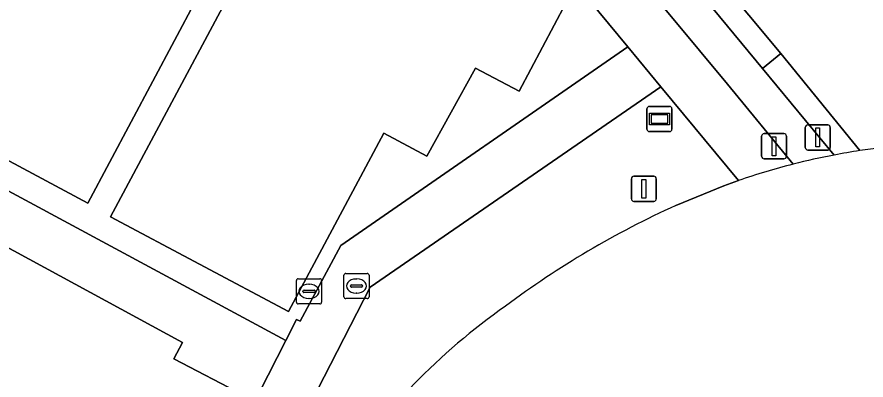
# Model space of a CAD drawing. Extents: x 159489 to 160304, y 383825 to 384531.
# Drawn here: x 159918.81 to 159952.57, y 384255.84 to 384270.25 of the extents above; entities that cross this region are included whole.
import ezdxf

# ---------------------------------------------------------------- set-up
doc = ezdxf.new("R2010")
doc.units = 0
for name, color, linetype in [('IMGEO_Berm_open', 7, 'Continuous'), ('IMGEO_Brandkraan', 7, 'Continuous'), ('IMGEO_Fietspad_gesloten', 7, 'Continuous'), ('IMGEO_Groenvoorziening', 7, 'Continuous'), ('IMGEO_Informatiebord', 7, 'Continuous'), ('IMGEO_Kolk', 7, 'Continuous'), ('IMGEO_Lichtmast', 7, 'Continuous'), ('IMGEO_OVBaan_gesloten', 7, 'Continuous'), ('IMGEO_Pand', 7, 'Continuous'), ('IMGEO_Rijbaan_lokaal_gesloten', 7, 'Continuous'), ('IMGEO_Verkeersregelinstallatiepaal', 7, 'Continuous'), ('IMGEO_Voetpad_gesloten', 7, 'Continuous'), ('IMGEO_Voetpad_open', 7, 'Continuous')]:
    doc.layers.add(name, color=color, linetype=linetype)

msp = doc.modelspace()

# ---------------------------------------------------------------- linework, layer by layer
at = {"layer": 'IMGEO_Berm_open'}
for points in [[(159949.175, 384268.808), (159948.455, 384268.212), (159951.299, 384264.773)], [(159952.321, 384264.949), (159949.175, 384268.808)]]:
    msp.add_lwpolyline(points, dxfattribs=at)
msp.add_arc((159956.286, 384238.872), 26.376, 98.6447, 100.8976, dxfattribs=at)
at = {"layer": 'IMGEO_Brandkraan'}
for p, q in [((159929.999, 384259.863), (159930.851, 384259.863)), ((159929.924, 384258.937), (159929.924, 384259.789)), ((159930.412, 384259.643), (159930.437, 384259.643)), ((159930.925, 384259.789), (159930.925, 384258.937)), ((159930.183, 384259.357), (159930.183, 384259.369)), ((159930.621, 384259.32), (159930.223, 384259.32)), ((159930.226, 384259.406), (159930.624, 384259.406)), ((159930.667, 384259.369), (159930.667, 384259.357)), ((159930.851, 384258.863), (159929.999, 384258.863)), ((159930.435, 384259.083), (159930.41, 384259.083))]:
    msp.add_line(p, q, dxfattribs=at)
for points in [[(159929.999, 384259.863), (159930.851, 384259.863)], [(159929.924, 384258.937), (159929.924, 384259.789)], [(159930.925, 384259.789), (159930.925, 384258.937)], [(159930.851, 384258.863), (159929.999, 384258.863)]]:
    msp.add_lwpolyline(points, dxfattribs=at)
for centre, radius, start, end in [((159930.001, 384259.787), 0.0765, 91.552, 178.448), ((159930.001, 384259.787), 0.0765, 91.552, 178.448), ((159930.849, 384259.787), 0.0765, 1.552, 88.448), ((159930.849, 384259.787), 0.0765, 1.552, 88.448), ((159930.223, 384259.366), 0.0403, 85.8775, 175.7526), ((159930.22, 384259.356), 0.0366, 178.938, 274.7102), ((159930.624, 384259.363), 0.043, 264.8664, 352.4533), ((159930.628, 384259.368), 0.0386, 1.7309, 96.639), ((159930.001, 384258.939), 0.0765, 181.552, 268.448), ((159930.001, 384258.939), 0.0765, 181.552, 268.448), ((159930.849, 384258.939), 0.0765, 271.552, 358.448), ((159930.849, 384258.939), 0.0765, 271.552, 358.448)]:
    msp.add_arc(centre, radius, start, end, dxfattribs=at)
for centre, major_axis, ratio, start_param, end_param in [((159930.411, 384259.363), (-0.387, 0.002), 0.722429, 4.712389, 7.853982), ((159930.436, 384259.363), (-0.39, 0.002), 0.717154, 1.570796, 4.712389)]:
    msp.add_ellipse(centre, major_axis=major_axis, ratio=ratio, start_param=start_param, end_param=end_param, dxfattribs=at)
at = {"layer": 'IMGEO_Fietspad_gesloten'}
for points in [[(159900.178, 384326.478), (159899.407, 384325.102), (159942.707, 384272.833), (159943.999, 384271.272), (159944.833, 384270.264), (159947.053, 384267.582), (159949.676, 384264.413)], [(159951.299, 384264.773), (159948.455, 384268.212), (159945.915, 384271.283), (159943.767, 384273.88), (159900.178, 384326.478)]]:
    msp.add_lwpolyline(points, dxfattribs=at)
msp.add_arc((159956.268, 384238.53), 26.709, 100.723, 104.2898, dxfattribs=at)
at = {"layer": 'IMGEO_Groenvoorziening'}
msp.add_lwpolyline([(159945.01, 384262.772), (159946.907, 384263.556), (159947.492, 384263.763), (159944.409, 384267.482), (159932.853, 384259.535), (159925.781, 384245.753), (159927.855, 384244.699)], dxfattribs=at)
for centre, radius, start, end in [((159959.905, 384229.805), 36.176, 114.3135, 126.805), ((159952.97, 384237.776), 25.651, 125.0697, 146.5176)]:
    msp.add_arc(centre, radius, start, end, dxfattribs=at)
at = {"layer": 'IMGEO_Informatiebord'}
for p, q in [((159943.959, 384266.705), (159944.749, 384266.705)), ((159944.749, 384266.705), (159943.959, 384266.705)), ((159943.859, 384265.805), (159943.859, 384266.605)), ((159943.859, 384266.605), (159943.859, 384265.805)), ((159944.849, 384266.605), (159944.849, 384265.805)), ((159944.849, 384265.805), (159944.849, 384266.605)), ((159944.749, 384265.705), (159943.959, 384265.705)), ((159943.959, 384265.705), (159944.749, 384265.705))]:
    msp.add_line(p, q, dxfattribs=at)
for points in [[(159943.96, 384266.437), (159944.748, 384266.437), (159944.748, 384265.973), (159943.96, 384265.973), (159943.96, 384266.437)], [(159944.025, 384266.372), (159944.025, 384266.038), (159944.683, 384266.038), (159944.683, 384266.372), (159944.025, 384266.372)]]:
    msp.add_lwpolyline(points, dxfattribs=at)
for centre, start, end in [((159943.959, 384266.605), 90, 180), ((159943.959, 384266.605), 90, 180), ((159944.749, 384266.605), 0, 90), ((159944.749, 384266.605), 360, 90), ((159943.959, 384265.805), 180, 270), ((159943.959, 384265.805), 180, 270), ((159944.749, 384265.805), 270, 0), ((159944.749, 384265.805), 270, 0)]:
    msp.add_arc(centre, 0.1, start, end, dxfattribs=at)
at = {"layer": 'IMGEO_Kolk'}
for p, q in [((159931.809, 384259.147), (159931.809, 384259.999)), ((159931.884, 384260.073), (159932.736, 384260.073)), ((159932.81, 384259.999), (159932.81, 384259.147)), ((159932.068, 384259.567), (159932.068, 384259.579)), ((159932.506, 384259.53), (159932.108, 384259.53)), ((159932.111, 384259.616), (159932.509, 384259.616)), ((159932.297, 384259.853), (159932.322, 384259.853)), ((159932.552, 384259.579), (159932.552, 384259.567)), ((159932.32, 384259.293), (159932.295, 384259.293)), ((159932.736, 384259.073), (159931.884, 384259.073))]:
    msp.add_line(p, q, dxfattribs=at)
for points in [[(159931.809, 384259.147), (159931.809, 384259.999)], [(159931.884, 384260.073), (159932.736, 384260.073)], [(159932.81, 384259.999), (159932.81, 384259.147)], [(159932.736, 384259.073), (159931.884, 384259.073)]]:
    msp.add_lwpolyline(points, dxfattribs=at)
for centre, radius, start, end in [((159931.886, 384259.997), 0.0765, 91.552, 178.448), ((159931.886, 384259.997), 0.0765, 91.552, 178.448), ((159932.734, 384259.997), 0.0765, 1.552, 88.448), ((159932.734, 384259.997), 0.0765, 1.552, 88.448), ((159932.108, 384259.576), 0.0403, 85.8775, 175.7526), ((159932.105, 384259.566), 0.0366, 178.938, 274.7102), ((159932.509, 384259.573), 0.043, 264.8664, 352.4533), ((159932.513, 384259.578), 0.0386, 1.7309, 96.639), ((159931.886, 384259.149), 0.0765, 181.552, 268.448), ((159931.886, 384259.149), 0.0765, 181.552, 268.448), ((159932.734, 384259.149), 0.0765, 271.552, 358.448), ((159932.734, 384259.149), 0.0765, 271.552, 358.448)]:
    msp.add_arc(centre, radius, start, end, dxfattribs=at)
for centre, major_axis, ratio, start_param, end_param in [((159932.296, 384259.573), (-0.387, 0.002), 0.722429, 4.712389, 7.853982), ((159932.321, 384259.573), (-0.39, 0.002), 0.717154, 1.570796, 4.712389)]:
    msp.add_ellipse(centre, major_axis=major_axis, ratio=ratio, start_param=start_param, end_param=end_param, dxfattribs=at)
at = {"layer": 'IMGEO_Lichtmast'}
for p, q in [((159943.337, 384263.934), (159944.127, 384263.934)), ((159944.127, 384263.934), (159943.337, 384263.934)), ((159943.237, 384263.034), (159943.237, 384263.834)), ((159943.237, 384263.834), (159943.237, 384263.034)), ((159944.227, 384263.834), (159944.227, 384263.034)), ((159944.227, 384263.034), (159944.227, 384263.834)), ((159944.127, 384262.934), (159943.337, 384262.934)), ((159943.337, 384262.934), (159944.127, 384262.934))]:
    msp.add_line(p, q, dxfattribs=at)
msp.add_lwpolyline([(159943.657, 384263.809), (159943.807, 384263.809), (159943.807, 384263.059), (159943.657, 384263.059), (159943.657, 384263.809)], dxfattribs=at)
for centre, start, end in [((159943.337, 384263.834), 90, 180), ((159943.337, 384263.834), 90, 180), ((159944.127, 384263.834), 0, 90), ((159944.127, 384263.834), 360, 90), ((159943.337, 384263.034), 180, 270), ((159943.337, 384263.034), 180, 270), ((159944.127, 384263.034), 270, 0), ((159944.127, 384263.034), 270, 0)]:
    msp.add_arc(centre, 0.1, start, end, dxfattribs=at)
at = {"layer": 'IMGEO_OVBaan_gesloten'}
msp.add_lwpolyline([(159947.492, 384263.763), (159946.907, 384263.556), (159945.01, 384262.772)], dxfattribs=at)
for centre, radius, start, end in [((159958.03, 384222.826), 42.508, 88.5261, 97.7179), ((159956.286, 384238.872), 26.376, 98.6447, 100.8976), ((159956.268, 384238.53), 26.709, 100.723, 104.2898), ((159956.971, 384235.907), 29.424, 104.3549, 108.7931), ((159959.905, 384229.805), 36.176, 114.3135, 126.805), ((159952.97, 384237.776), 25.651, 125.0697, 146.5176)]:
    msp.add_arc(centre, radius, start, end, dxfattribs=at)
at = {"layer": 'IMGEO_Pand'}
msp.add_lwpolyline([(159927.842, 384255.225), (159925.054, 384256.682), (159925.394, 384257.333), (159916.845, 384261.96), (159916.807, 384261.889), (159914.874, 384258.225), (159914.118, 384256.793), (159909.845, 384259.151), (159907.639, 384255.062), (159905.508, 384256.185), (159904.944, 384255.114), (159902.743, 384256.292), (159899.889, 384250.952), (159916.992, 384241.661), (159917.894, 384243.324), (159918.748, 384242.86), (159919.842, 384244.875), (159918.987, 384245.338), (159919.802, 384246.839), (159921.947, 384245.676), (159924.82, 384250.97), (159922.682, 384252.143), (159922.738, 384252.249), (159925.496, 384250.736)], close=True, dxfattribs=at)
at = {"layer": 'IMGEO_Rijbaan_lokaal_gesloten'}
msp.add_lwpolyline([(159909.01, 384325.864), (159908.62, 384326.331), (159906.735, 384328.591), (159902.554, 384325.099), (159907.571, 384319.041), (159946.636, 384271.865), (159949.175, 384268.808), (159952.321, 384264.949)], dxfattribs=at)
msp.add_arc((159958.03, 384222.826), 42.508, 88.5261, 97.7179, dxfattribs=at)
at = {"layer": 'IMGEO_Verkeersregelinstallatiepaal'}
for p, q in [((159950.253, 384265.973), (159951.043, 384265.973)), ((159951.043, 384265.973), (159950.253, 384265.973)), ((159948.515, 384265.623), (159949.305, 384265.623)), ((159949.305, 384265.623), (159948.515, 384265.623)), ((159950.153, 384265.073), (159950.153, 384265.873)), ((159950.153, 384265.873), (159950.153, 384265.073)), ((159951.143, 384265.873), (159951.143, 384265.073)), ((159951.143, 384265.073), (159951.143, 384265.873)), ((159948.415, 384264.723), (159948.415, 384265.523)), ((159948.415, 384265.523), (159948.415, 384264.723)), ((159949.405, 384265.523), (159949.405, 384264.723)), ((159949.405, 384264.723), (159949.405, 384265.523)), ((159951.043, 384264.973), (159950.253, 384264.973)), ((159950.253, 384264.973), (159951.043, 384264.973)), ((159949.305, 384264.623), (159948.515, 384264.623)), ((159948.515, 384264.623), (159949.305, 384264.623))]:
    msp.add_line(p, q, dxfattribs=at)
for points in [[(159950.573, 384265.848), (159950.723, 384265.848), (159950.723, 384265.098), (159950.573, 384265.098), (159950.573, 384265.848)], [(159948.835, 384265.498), (159948.985, 384265.498), (159948.985, 384264.748), (159948.835, 384264.748), (159948.835, 384265.498)]]:
    msp.add_lwpolyline(points, dxfattribs=at)
for centre, start, end in [((159950.253, 384265.873), 90, 180), ((159950.253, 384265.873), 90, 180), ((159951.043, 384265.873), 0, 90), ((159951.043, 384265.873), 360, 90), ((159948.515, 384265.523), 90, 180), ((159948.515, 384265.523), 90, 180), ((159949.305, 384265.523), 0, 90), ((159949.305, 384265.523), 360, 90), ((159950.253, 384265.073), 180, 270), ((159950.253, 384265.073), 180, 270), ((159951.043, 384265.073), 270, 0), ((159951.043, 384265.073), 270, 0), ((159948.515, 384264.723), 180, 270), ((159948.515, 384264.723), 180, 270), ((159949.305, 384264.723), 270, 0), ((159949.305, 384264.723), 270, 0)]:
    msp.add_arc(centre, 0.1, start, end, dxfattribs=at)
at = {"layer": 'IMGEO_Voetpad_gesloten'}
for points in [[(159899.407, 384325.102), (159898.288, 384323.105), (159899.498, 384321.645), (159913.561, 384304.687), (159914.349, 384303.736), (159923.302, 384292.937), (159943.097, 384269.065), (159944.409, 384267.482), (159947.492, 384263.763)], [(159949.676, 384264.413), (159947.053, 384267.582), (159944.833, 384270.264), (159943.999, 384271.272), (159942.707, 384272.833), (159899.407, 384325.102)]]:
    msp.add_lwpolyline(points, dxfattribs=at)
for points in [[(159923.105, 384286.939), (159918.393, 384278.059), (159916.649, 384278.985), (159910.985, 384268.553), (159921.631, 384262.866), (159931.968, 384282.246), (159926.674, 384285.124), (159927.63, 384286.895), (159924.102, 384288.774)], [(159938.05, 384274.469), (159934.541, 384276.333), (159935.497, 384278.106), (159931.964, 384279.943), (159922.526, 384262.323), (159929.612, 384258.556), (159933.395, 384265.641), (159935.103, 384264.73), (159937.041, 384268.224), (159938.783, 384267.314), (159940.636, 384270.802), (159937.159, 384272.668)], [(159910.489, 384267.64), (159908.783, 384268.547), (159905.005, 384261.493), (159903.247, 384262.426), (159897.56, 384251.811), (159920.399, 384239.576), (159929.496, 384257.407)], [(159907.639, 384255.062), (159909.845, 384259.151), (159914.118, 384256.793), (159914.874, 384258.225), (159916.807, 384261.889), (159916.845, 384261.96), (159925.394, 384257.333), (159925.054, 384256.682), (159927.842, 384255.225), (159925.496, 384250.736), (159922.738, 384252.249), (159922.682, 384252.143), (159924.82, 384250.97), (159921.947, 384245.676), (159919.802, 384246.839), (159918.987, 384245.338), (159919.842, 384244.875), (159918.748, 384242.86), (159917.894, 384243.324), (159916.992, 384241.661), (159899.889, 384250.952), (159902.743, 384256.292), (159904.944, 384255.114), (159905.508, 384256.185)]]:
    msp.add_lwpolyline(points, close=True, dxfattribs=at)
msp.add_arc((159956.971, 384235.907), 29.424, 104.3549, 108.7931, dxfattribs=at)
at = {"layer": 'IMGEO_Voetpad_open'}
for points in [[(159923.302, 384292.937), (159920.237, 384290.402), (159923.105, 384286.939), (159924.102, 384288.774), (159927.63, 384286.895), (159926.674, 384285.124), (159931.968, 384282.246), (159921.631, 384262.866), (159910.985, 384268.553), (159910.489, 384267.64), (159929.496, 384257.407), (159929.922, 384258.242), (159930.066, 384258.181), (159931.694, 384261.188), (159943.097, 384269.065)], [(159938.05, 384274.469), (159937.159, 384272.668), (159940.636, 384270.802), (159938.783, 384267.314), (159937.041, 384268.224), (159935.103, 384264.73), (159933.395, 384265.641), (159929.612, 384258.556), (159922.526, 384262.323), (159931.964, 384279.943), (159935.497, 384278.106), (159934.541, 384276.333)], [(159946.636, 384271.865), (159945.915, 384271.283), (159948.455, 384268.212), (159949.175, 384268.808)], [(159944.409, 384267.482), (159943.097, 384269.065), (159931.694, 384261.188), (159930.066, 384258.181), (159929.922, 384258.242), (159929.496, 384257.407), (159920.399, 384239.576), (159919.928, 384238.653), (159919.426, 384237.669), (159921.198, 384236.767), (159924.884, 384243.966), (159927.163, 384242.784), (159927.855, 384244.699), (159925.781, 384245.753), (159932.853, 384259.535)]]:
    msp.add_lwpolyline(points, close=True, dxfattribs=at)

doc.saveas('drawing.dxf')
